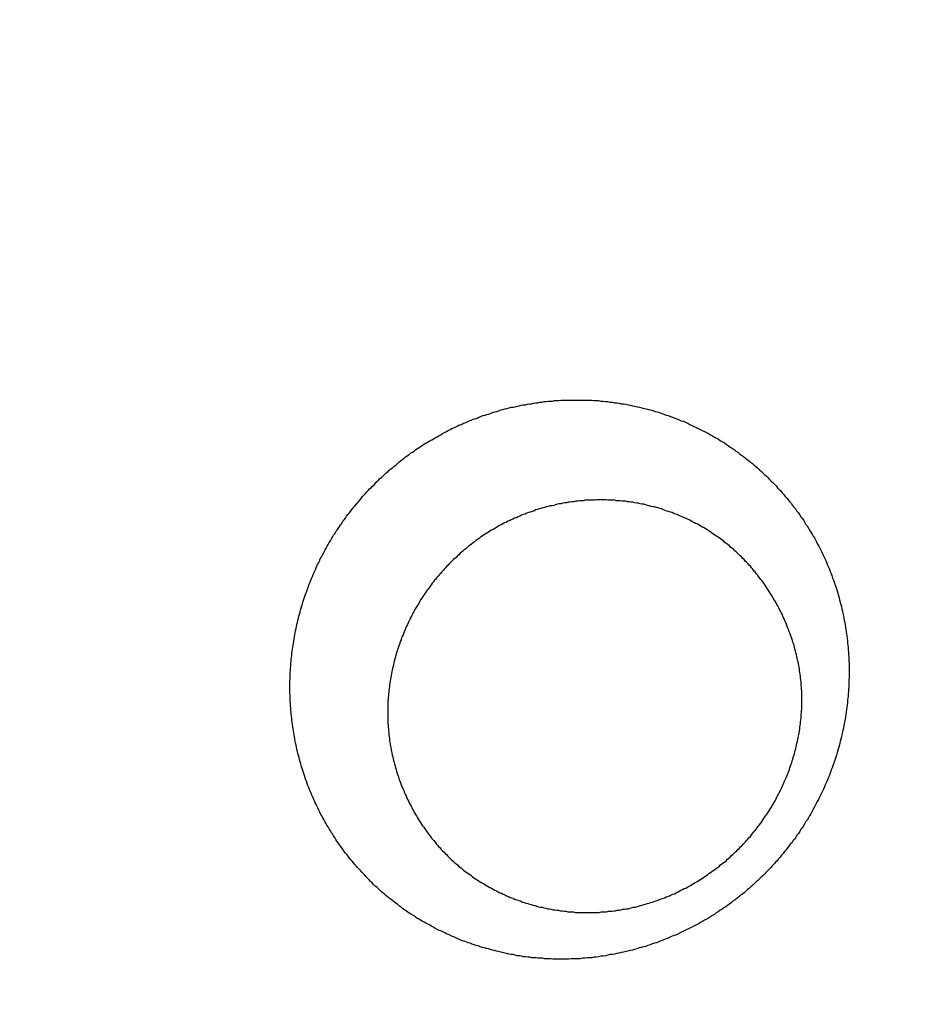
# Model space of a CAD drawing. Header units: millimetres. Extents: x 11979 to 37895, y 18730 to 47884.
# Tile 530 of 656: x 36251.34 to 36253.06, y 43864.85 to 43866.76. Entities that reach past the tile are written whole.
import ezdxf

# ---------------------------------------------------------------- set-up
doc = ezdxf.new("R2010")
doc.units = ezdxf.units.MM
for name, color, linetype in [('-LI-WIDOK', 2, 'Continuous'), ('-WYMIAR', 8, 'Continuous'), ('PROJEKTOWANE', 5, 'Continuous')]:
    doc.layers.add(name, color=color, linetype=linetype)
doc.styles.get("Standard").update_dxf_attribs({"font": 'arial.ttf'})
doc.dimstyles.new('CZA-KROPKA-50', dxfattribs={"dimtxt": 12, "dimasz": 1, "dimexe": 2, "dimexo": 25, "dimgap": 4, "dimtad": 1, "dimdec": 1, "dimrnd": 0.5, "dimzin": 9, "dimdsep": 46, "dimtxsty": 'Standard', "dimblk": 'CZA-KROPKA', "dimblk1": 'CZA-KROPKA', "dimblk2": 'CZA-KROPKA', "dimsah": 1, "dimcen": -20, "dimse1": 1, "dimse2": 1, "dimclrd": 8, "dimclre": 8, "dimclrt": 9, "dimadec": 0, "dimazin": 0, "dimtfac": 1, "dimtdec": 1, "dimtmove": 1, "dimatfit": 3, "dimldrblk": 'CZA-KROPKA', "dimfxl": 1, "dimtolj": 1, "dimtzin": 9, "dimarcsym": 0})

# ---------------------------------------------------------------- blocks, each defined once
blk = doc.blocks.new('CZA-KROPKA')
at = {"layer": '-WYMIAR', "linetype": 'ByBlock'}
for p, q in [((0, 10), (0, -10)), ((5, 0), (-5, 0))]:
    blk.add_line(p, q, dxfattribs=at)
at = {"layer": '-WYMIAR', "linetype": 'ByBlock', "const_width": 2.5}
blk.add_lwpolyline([(-1.25, 0, 1), (1.25, 0, 1)], format="xyb", close=True, dxfattribs=at)
blk = doc.blocks.new('*D2741')
at = {"layer": '-LI-WIDOK', "color": 8, "lineweight": -2}
blk.add_line((36466.8966, 45107.4301), (36466.8966, 43687.4301), dxfattribs=at)
at = {"layer": 'Defpoints', "color": 0}
for p in [(35203.3994, 45108.4301), (36312.9262, 43686.4301), (36466.8966, 43686.4301)]:
    blk.add_point(p, dxfattribs=at)
at = {"layer": '-LI-WIDOK', "color": 8, "lineweight": -2}
for p, rotation in [((36466.8966, 45108.4301), 90), ((36466.8966, 43686.4301), 270)]:
    blk.add_blockref('CZA-KROPKA', p, dxfattribs=dict(at, rotation=rotation))
at = {"layer": '-LI-WIDOK', "color": 9, "insert": (36456.872, 44397.4301), "char_height": 12, "attachment_point": 5, "rotation": 90}
blk.add_mtext('\\A1;1422', dxfattribs=at)
blk = doc.blocks.new('*D2762')
at = {"layer": '-LI-WIDOK', "color": 8, "lineweight": -2}
blk.add_line((34613.9262, 43532.4629), (36311.9262, 43532.4629), dxfattribs=at)
at = {"layer": 'Defpoints', "color": 0}
for p in [(34612.9262, 43960.4735), (36312.9262, 43636.4735), (36312.9262, 43532.4629)]:
    blk.add_point(p, dxfattribs=at)
at = {"layer": '-LI-WIDOK', "color": 8, "lineweight": -2, "rotation": 180}
blk.add_blockref('CZA-KROPKA', (34612.9262, 43532.4629), dxfattribs=at)
at = {"layer": '-LI-WIDOK', "color": 8, "lineweight": -2}
blk.add_blockref('CZA-KROPKA', (36312.9262, 43532.4629), dxfattribs=at)
at = {"layer": '-LI-WIDOK', "color": 9, "insert": (35462.9262, 43542.5898), "char_height": 12, "attachment_point": 5}
blk.add_mtext('\\A1;1700', dxfattribs=at)
blk = doc.blocks.new('*D2763')
at = {"layer": '-LI-WIDOK', "color": 8, "lineweight": -2}
blk.add_line((34132.9262, 43502.2041), (36311.9262, 43502.2041), dxfattribs=at)
at = {"layer": 'Defpoints', "color": 0}
for p in [(34131.9262, 43960.4735), (36312.9262, 43636.4735), (36312.9262, 43502.2041)]:
    blk.add_point(p, dxfattribs=at)
at = {"layer": '-LI-WIDOK', "color": 8, "lineweight": -2, "rotation": 180}
blk.add_blockref('CZA-KROPKA', (34131.9262, 43502.2041), dxfattribs=at)
at = {"layer": '-LI-WIDOK', "color": 8, "lineweight": -2}
blk.add_blockref('CZA-KROPKA', (36312.9262, 43502.2041), dxfattribs=at)
at = {"layer": '-LI-WIDOK', "color": 9, "insert": (35222.4262, 43512.331), "char_height": 12, "attachment_point": 5}
blk.add_mtext('\\A1;2181', dxfattribs=at)
blk = doc.blocks.new('Pisuar NOVA PRO ze zintegrowanym ceramicznym sitkiem')
for points in [[(-0.034067, -0.225103, 0), (-0.034067, -0.225058, 0), (-0.034067, -0.225013, 0), (-0.034067, -0.224969, 0), (-0.034067, -0.224924, 0), (-0.034067, -0.224879, 0), (-0.034067, -0.224835, 0), (-0.034067, -0.22479, 0), (-0.034077, -0.224746, 0), (-0.034077, -0.224701, 0), (-0.034077, -0.224656, 0), (-0.034087, -0.224612, 0), (-0.034087, -0.224567, 0), (-0.034097, -0.224523, 0), (-0.034097, -0.224478, 0), (-0.034107, -0.224434, 0), (-0.034107, -0.22439, 0), (-0.034117, -0.224345, 0), (-0.034117, -0.224301, 0), (-0.034127, -0.224257, 0), (-0.034137, -0.224213, 0), (-0.034137, -0.224169, 0), (-0.034147, -0.224124, 0), (-0.034157, -0.22408, 0), (-0.034167, -0.224036, 0), (-0.034177, -0.223993, 0), (-0.034187, -0.223949, 0), (-0.034197, -0.223905, 0), (-0.034207, -0.223861, 0), (-0.034217, -0.223818, 0), (-0.034227, -0.223774, 0), (-0.034237, -0.223731, 0), (-0.034247, -0.223688, 0), (-0.034257, -0.223644, 0), (-0.034267, -0.223601, 0), (-0.034287, -0.223558, 0), (-0.034297, -0.223515, 0), (-0.034307, -0.223473, 0), (-0.034327, -0.22343, 0), (-0.034337, -0.223387, 0), (-0.034357, -0.223345, 0), (-0.034367, -0.223303, 0), (-0.034387, -0.22326, 0), (-0.034397, -0.223218, 0), (-0.034417, -0.223176, 0), (-0.034427, -0.223134, 0), (-0.034447, -0.223093, 0), (-0.034467, -0.223051, 0), (-0.034477, -0.22301, 0), (-0.034497, -0.222969, 0), (-0.034517, -0.222927, 0), (-0.034537, -0.222886, 0), (-0.034557, -0.222846, 0), (-0.034577, -0.222805, 0), (-0.034597, -0.222765, 0), (-0.034617, -0.222724, 0), (-0.034637, -0.222684, 0), (-0.034657, -0.222644, 0), (-0.034677, -0.222604, 0), (-0.034697, -0.222565, 0), (-0.034717, -0.222525, 0), (-0.034737, -0.222486, 0), (-0.034757, -0.222447, 0), (-0.034787, -0.222408, 0), (-0.034807, -0.222369, 0), (-0.034827, -0.22233, 0), (-0.034857, -0.222292, 0), (-0.034877, -0.222254, 0), (-0.034897, -0.222216, 0), (-0.034927, -0.222178, 0), (-0.034947, -0.222141, 0), (-0.034977, -0.222103, 0), (-0.034997, -0.222066, 0), (-0.035027, -0.222029, 0), (-0.035057, -0.221993, 0), (-0.035077, -0.221956, 0), (-0.035107, -0.22192, 0), (-0.035137, -0.221884, 0), (-0.035157, -0.221848, 0), (-0.035187, -0.221812, 0), (-0.035217, -0.221777, 0), (-0.035247, -0.221742, 0), (-0.035267, -0.221707, 0), (-0.035297, -0.221672, 0), (-0.035327, -0.221638, 0), (-0.035357, -0.221604, 0), (-0.035387, -0.22157, 0), (-0.035417, -0.221536, 0), (-0.035447, -0.221503, 0), (-0.035477, -0.22147, 0), (-0.035507, -0.221437, 0), (-0.035537, -0.221404, 0), (-0.035567, -0.221372, 0), (-0.035607, -0.22134, 0), (-0.035637, -0.221308, 0), (-0.035667, -0.221277, 0), (-0.035697, -0.221246, 0), (-0.035727, -0.221215, 0), (-0.035767, -0.221184, 0), (-0.035797, -0.221154, 0), (-0.035827, -0.221124, 0), (-0.035867, -0.221094, 0), (-0.035897, -0.221064, 0), (-0.035937, -0.221035, 0), (-0.035967, -0.221006, 0), (-0.035997, -0.220978, 0), (-0.036037, -0.22095, 0), (-0.036067, -0.220922, 0), (-0.036107, -0.220894, 0), (-0.036147, -0.220867, 0), (-0.036177, -0.22084, 0), (-0.036217, -0.220813, 0), (-0.036247, -0.220787, 0), (-0.036287, -0.220761, 0), (-0.036327, -0.220735, 0), (-0.036357, -0.220709, 0), (-0.036397, -0.220684, 0), (-0.036437, -0.22066, 0), (-0.036477, -0.220635, 0), (-0.036507, -0.220611, 0), (-0.036547, -0.220587, 0), (-0.036587, -0.220564, 0), (-0.036627, -0.220541, 0), (-0.036667, -0.220518, 0), (-0.036707, -0.220495, 0), (-0.036737, -0.220473, 0), (-0.036777, -0.220451, 0), (-0.036817, -0.22043, 0), (-0.036857, -0.220409, 0), (-0.036897, -0.220388, 0), (-0.036937, -0.220368, 0), (-0.036977, -0.220348, 0), (-0.037017, -0.220328, 0), (-0.037057, -0.220308, 0), (-0.037097, -0.220289, 0), (-0.037137, -0.220271, 0), (-0.037177, -0.220252, 0), (-0.037227, -0.220234, 0), (-0.037267, -0.220217, 0), (-0.037307, -0.220199, 0), (-0.037347, -0.220182, 0), (-0.037387, -0.220166, 0), (-0.037427, -0.220149, 0), (-0.037467, -0.220134, 0), (-0.037517, -0.220118, 0), (-0.037557, -0.220103, 0), (-0.037597, -0.220088, 0), (-0.037637, -0.220074, 0), (-0.037687, -0.220059, 0), (-0.037727, -0.220046, 0), (-0.037767, -0.220032, 0), (-0.037807, -0.220019, 0), (-0.037857, -0.220007, 0), (-0.037897, -0.219995, 0), (-0.037937, -0.219983, 0), (-0.037987, -0.219971, 0), (-0.038027, -0.21996, 0), (-0.038067, -0.219949, 0), (-0.038117, -0.219939, 0), (-0.038157, -0.219929, 0), (-0.038197, -0.219919, 0), (-0.038247, -0.21991, 0), (-0.038287, -0.219901, 0), (-0.038337, -0.219893, 0), (-0.038377, -0.219885, 0), (-0.038417, -0.219877, 0), (-0.038467, -0.219869, 0), (-0.038507, -0.219862, 0), (-0.038557, -0.219856, 0), (-0.038597, -0.219849, 0), (-0.038637, -0.219843, 0), (-0.038687, -0.219838, 0), (-0.038727, -0.219833, 0), (-0.038777, -0.219828, 0), (-0.038817, -0.219824, 0), (-0.038867, -0.219819, 0), (-0.038907, -0.219816, 0), (-0.038957, -0.219812, 0), (-0.038997, -0.21981, 0), (-0.039047, -0.219807, 0), (-0.039087, -0.219805, 0), (-0.039137, -0.219803, 0), (-0.039177, -0.219801, 0), (-0.039217, -0.2198, 0), (-0.039267, -0.2198, 0), (-0.039307, -0.219799, 0), (-0.039357, -0.219799, 0), (-0.039397, -0.2198, 0), (-0.039447, -0.2198, 0), (-0.039487, -0.219802, 0), (-0.039537, -0.219803, 0), (-0.039577, -0.219805, 0), (-0.039627, -0.219807, 0), (-0.039667, -0.21981, 0), (-0.039717, -0.219813, 0), (-0.039757, -0.219816, 0), (-0.039807, -0.21982, 0), (-0.039847, -0.219824, 0), (-0.039887, -0.219828, 0), (-0.039937, -0.219833, 0), (-0.039977, -0.219838, 0), (-0.040027, -0.219844, 0), (-0.040067, -0.21985, 0), (-0.040117, -0.219856, 0), (-0.040157, -0.219863, 0), (-0.040207, -0.21987, 0), (-0.040247, -0.219877, 0), (-0.040287, -0.219885, 0), (-0.040337, -0.219893, 0), (-0.040377, -0.219901, 0), (-0.040427, -0.21991, 0), (-0.040467, -0.219919, 0), (-0.040507, -0.219929, 0), (-0.040557, -0.219939, 0), (-0.040597, -0.219949, 0), (-0.040637, -0.21996, 0), (-0.040687, -0.219971, 0), (-0.040727, -0.219982, 0), (-0.040767, -0.219993, 0), (-0.040817, -0.220005, 0), (-0.040857, -0.220018, 0), (-0.040897, -0.22003, 0), (-0.040947, -0.220043, 0), (-0.040987, -0.220057, 0), (-0.041027, -0.220071, 0), (-0.041067, -0.220085, 0), (-0.041117, -0.220099, 0), (-0.041157, -0.220114, 0), (-0.041197, -0.220129, 0), (-0.041237, -0.220144, 0), (-0.041277, -0.22016, 0), (-0.041317, -0.220176, 0), (-0.041367, -0.220192, 0), (-0.041407, -0.220209, 0), (-0.041447, -0.220226, 0), (-0.041487, -0.220244, 0), (-0.041527, -0.220261, 0), (-0.041567, -0.220279, 0), (-0.041607, -0.220298, 0), (-0.041647, -0.220316, 0), (-0.041687, -0.220336, 0), (-0.041727, -0.220355, 0), (-0.041767, -0.220375, 0), (-0.041807, -0.220395, 0), (-0.041847, -0.220415, 0), (-0.041887, -0.220435, 0), (-0.041927, -0.220456, 0), (-0.041967, -0.220478, 0), (-0.042007, -0.220499, 0), (-0.042047, -0.220521, 0), (-0.042087, -0.220543, 0), (-0.042127, -0.220566, 0), (-0.042167, -0.220589, 0), (-0.042207, -0.220612, 0), (-0.042237, -0.220635, 0), (-0.042277, -0.220659, 0), (-0.042317, -0.220683, 0), (-0.042357, -0.220707, 0), (-0.042387, -0.220732, 0), (-0.042427, -0.220757, 0), (-0.042467, -0.220782, 0), (-0.042497, -0.220808, 0), (-0.042537, -0.220833, 0), (-0.042577, -0.22086, 0), (-0.042607, -0.220886, 0), (-0.042647, -0.220912, 0), (-0.042677, -0.220939, 0), (-0.042717, -0.220967, 0), (-0.042747, -0.220994, 0), (-0.042787, -0.221022, 0), (-0.042817, -0.22105, 0), (-0.042857, -0.221078, 0), (-0.042887, -0.221107, 0), (-0.042927, -0.221136, 0), (-0.042957, -0.221165, 0), (-0.042997, -0.221194, 0), (-0.043027, -0.221224, 0), (-0.043057, -0.221253, 0), (-0.043087, -0.221284, 0), (-0.043127, -0.221314, 0), (-0.043157, -0.221345, 0), (-0.043187, -0.221375, 0), (-0.043217, -0.221407, 0), (-0.043257, -0.221438, 0), (-0.043287, -0.22147, 0), (-0.043317, -0.221502, 0), (-0.043347, -0.221534, 0), (-0.043377, -0.221566, 0), (-0.043407, -0.221599, 0), (-0.043437, -0.221631, 0), (-0.043467, -0.221664, 0), (-0.043497, -0.221698, 0), (-0.043527, -0.221731, 0), (-0.043557, -0.221765, 0), (-0.043587, -0.221799, 0), (-0.043617, -0.221833, 0), (-0.043647, -0.221868, 0), (-0.043667, -0.221902, 0), (-0.043697, -0.221937, 0), (-0.043727, -0.221972, 0), (-0.043757, -0.222008, 0), (-0.043777, -0.222043, 0), (-0.043807, -0.222079, 0), (-0.043837, -0.222115, 0), (-0.043857, -0.222151, 0), (-0.043887, -0.222187, 0), (-0.043907, -0.222224, 0), (-0.043937, -0.222261, 0), (-0.043957, -0.222297, 0), (-0.043987, -0.222335, 0), (-0.044007, -0.222372, 0), (-0.044037, -0.222409, 0), (-0.044057, -0.222447, 0), (-0.044087, -0.222485, 0), (-0.044107, -0.222523, 0), (-0.044127, -0.222561, 0), (-0.044147, -0.2226, 0), (-0.044177, -0.222638, 0), (-0.044197, -0.222677, 0), (-0.044217, -0.222716, 0), (-0.044237, -0.222755, 0), (-0.044257, -0.222795, 0), (-0.044277, -0.222834, 0), (-0.044297, -0.222874, 0), (-0.044317, -0.222914, 0), (-0.044337, -0.222954, 0), (-0.044357, -0.222994, 0), (-0.044377, -0.223034, 0), (-0.044397, -0.223074, 0), (-0.044417, -0.223115, 0), (-0.044437, -0.223156, 0), (-0.044447, -0.223197, 0), (-0.044467, -0.223238, 0), (-0.044487, -0.223279, 0), (-0.044507, -0.22332, 0), (-0.044517, -0.223362, 0), (-0.044537, -0.223403, 0), (-0.044547, -0.223445, 0), (-0.044567, -0.223487, 0), (-0.044587, -0.223528, 0), (-0.044597, -0.223571, 0), (-0.044607, -0.223613, 0), (-0.044627, -0.223655, 0), (-0.044637, -0.223697, 0), (-0.044657, -0.22374, 0), (-0.044667, -0.223783, 0), (-0.044677, -0.223825, 0), (-0.044687, -0.223868, 0), (-0.044707, -0.223911, 0), (-0.044717, -0.223954, 0), (-0.044727, -0.223997, 0), (-0.044737, -0.22404, 0), (-0.044747, -0.224084, 0), (-0.044757, -0.224127, 0), (-0.044767, -0.22417, 0), (-0.044777, -0.224214, 0), (-0.044787, -0.224258, 0), (-0.044797, -0.224301, 0), (-0.044807, -0.224345, 0), (-0.044817, -0.224389, 0), (-0.044817, -0.224433, 0), (-0.044827, -0.224477, 0), (-0.044837, -0.224521, 0), (-0.044847, -0.224565, 0), (-0.044847, -0.224609, 0), (-0.044857, -0.224653, 0), (-0.044867, -0.224698, 0), (-0.044867, -0.224742, 0), (-0.044877, -0.224786, 0), (-0.044877, -0.224831, 0), (-0.044877, -0.224875, 0), (-0.044887, -0.22492, 0), (-0.044887, -0.224964, 0), (-0.044897, -0.225009, 0), (-0.044897, -0.225053, 0), (-0.044897, -0.225098, 0), (-0.044897, -0.225143, 0), (-0.044897, -0.225187, 0), (-0.044907, -0.225232, 0), (-0.044907, -0.225277, 0), (-0.044907, -0.225321, 0), (-0.044907, -0.225366, 0), (-0.044907, -0.225411, 0), (-0.044907, -0.225456, 0)], [(-0.043997, -0.224709, 0), (-0.043997, -0.224674, 0), (-0.043997, -0.224639, 0), (-0.043987, -0.224604, 0), (-0.043987, -0.224569, 0), (-0.043987, -0.224534, 0), (-0.043987, -0.224499, 0), (-0.043977, -0.224464, 0), (-0.043977, -0.224429, 0), (-0.043977, -0.224395, 0), (-0.043967, -0.22436, 0), (-0.043967, -0.224325, 0), (-0.043957, -0.22429, 0), (-0.043957, -0.224256, 0), (-0.043947, -0.224221, 0), (-0.043937, -0.224186, 0), (-0.043937, -0.224152, 0), (-0.043927, -0.224117, 0), (-0.043927, -0.224083, 0), (-0.043917, -0.224049, 0), (-0.043907, -0.224014, 0), (-0.043897, -0.22398, 0), (-0.043897, -0.223946, 0), (-0.043887, -0.223912, 0), (-0.043877, -0.223878, 0), (-0.043867, -0.223844, 0), (-0.043857, -0.22381, 0), (-0.043847, -0.223776, 0), (-0.043837, -0.223743, 0), (-0.043827, -0.223709, 0), (-0.043817, -0.223675, 0), (-0.043807, -0.223642, 0), (-0.043797, -0.223609, 0), (-0.043787, -0.223575, 0), (-0.043777, -0.223542, 0), (-0.043767, -0.223509, 0), (-0.043747, -0.223476, 0), (-0.043737, -0.223443, 0), (-0.043727, -0.22341, 0), (-0.043717, -0.223378, 0), (-0.043697, -0.223345, 0), (-0.043687, -0.223313, 0), (-0.043677, -0.223281, 0), (-0.043657, -0.223248, 0), (-0.043647, -0.223216, 0), (-0.043637, -0.223184, 0), (-0.043617, -0.223152, 0), (-0.043607, -0.223121, 0), (-0.043587, -0.223089, 0), (-0.043567, -0.223058, 0), (-0.043557, -0.223026, 0), (-0.043537, -0.222995, 0), (-0.043527, -0.222964, 0), (-0.043507, -0.222933, 0), (-0.043487, -0.222902, 0), (-0.043477, -0.222872, 0), (-0.043457, -0.222841, 0), (-0.043437, -0.222811, 0), (-0.043417, -0.222781, 0), (-0.043407, -0.222751, 0), (-0.043387, -0.222721, 0), (-0.043367, -0.222691, 0), (-0.043347, -0.222661, 0), (-0.043327, -0.222632, 0), (-0.043307, -0.222603, 0), (-0.043287, -0.222574, 0), (-0.043267, -0.222545, 0), (-0.043247, -0.222516, 0), (-0.043227, -0.222487, 0), (-0.043207, -0.222459, 0), (-0.043187, -0.22243, 0), (-0.043167, -0.222402, 0), (-0.043147, -0.222374, 0), (-0.043127, -0.222346, 0), (-0.043107, -0.222319, 0), (-0.043077, -0.222291, 0), (-0.043057, -0.222264, 0), (-0.043037, -0.222237, 0), (-0.043017, -0.22221, 0), (-0.042997, -0.222183, 0), (-0.042967, -0.222157, 0), (-0.042947, -0.222131, 0), (-0.042927, -0.222104, 0), (-0.042897, -0.222078, 0), (-0.042877, -0.222053, 0), (-0.042847, -0.222027, 0), (-0.042827, -0.222002, 0), (-0.042807, -0.221977, 0), (-0.042777, -0.221952, 0), (-0.042757, -0.221927, 0), (-0.042727, -0.221902, 0), (-0.042707, -0.221878, 0), (-0.042677, -0.221854, 0), (-0.042657, -0.22183, 0), (-0.042627, -0.221806, 0), (-0.042597, -0.221783, 0), (-0.042577, -0.221759, 0), (-0.042547, -0.221736, 0), (-0.042527, -0.221713, 0), (-0.042497, -0.221691, 0), (-0.042467, -0.221668, 0), (-0.042437, -0.221646, 0), (-0.042417, -0.221624, 0), (-0.042387, -0.221602, 0), (-0.042357, -0.221581, 0), (-0.042327, -0.22156, 0), (-0.042307, -0.221539, 0), (-0.042277, -0.221518, 0), (-0.042247, -0.221497, 0), (-0.042217, -0.221477, 0), (-0.042187, -0.221457, 0), (-0.042157, -0.221437, 0), (-0.042127, -0.221417, 0), (-0.042107, -0.221398, 0), (-0.042077, -0.221379, 0), (-0.042047, -0.22136, 0), (-0.042017, -0.221341, 0), (-0.041987, -0.221323, 0), (-0.041957, -0.221305, 0), (-0.041927, -0.221287, 0), (-0.041897, -0.221269, 0), (-0.041867, -0.221252, 0), (-0.041837, -0.221234, 0), (-0.041807, -0.221217, 0), (-0.041767, -0.221201, 0), (-0.041737, -0.221184, 0), (-0.041707, -0.221168, 0), (-0.041677, -0.221152, 0), (-0.041647, -0.221137, 0), (-0.041617, -0.221121, 0), (-0.041587, -0.221106, 0), (-0.041547, -0.221091, 0), (-0.041517, -0.221077, 0), (-0.041487, -0.221062, 0), (-0.041457, -0.221048, 0), (-0.041427, -0.221035, 0), (-0.041387, -0.221021, 0), (-0.041357, -0.221008, 0), (-0.041327, -0.220995, 0), (-0.041297, -0.220982, 0), (-0.041257, -0.22097, 0), (-0.041227, -0.220957, 0), (-0.041197, -0.220945, 0), (-0.041157, -0.220934, 0), (-0.041127, -0.220922, 0), (-0.041097, -0.220911, 0), (-0.041057, -0.220901, 0), (-0.041027, -0.22089, 0), (-0.040997, -0.22088, 0), (-0.040957, -0.22087, 0), (-0.040927, -0.22086, 0), (-0.040887, -0.220851, 0), (-0.040857, -0.220842, 0), (-0.040827, -0.220833, 0), (-0.040787, -0.220825, 0), (-0.040757, -0.220817, 0), (-0.040717, -0.220809, 0), (-0.040687, -0.220801, 0), (-0.040647, -0.220794, 0), (-0.040617, -0.220787, 0), (-0.040577, -0.22078, 0), (-0.040547, -0.220774, 0), (-0.040517, -0.220768, 0), (-0.040477, -0.220762, 0), (-0.040447, -0.220757, 0), (-0.040407, -0.220752, 0), (-0.040377, -0.220747, 0), (-0.040337, -0.220743, 0), (-0.040307, -0.220738, 0), (-0.040267, -0.220735, 0), (-0.040237, -0.220731, 0), (-0.040197, -0.220728, 0), (-0.040157, -0.220725, 0), (-0.040127, -0.220723, 0), (-0.040087, -0.22072, 0), (-0.040057, -0.220718, 0), (-0.040017, -0.220717, 0), (-0.039987, -0.220716, 0), (-0.039947, -0.220715, 0), (-0.039917, -0.220714, 0), (-0.039877, -0.220714, 0), (-0.039847, -0.220714, 0), (-0.039807, -0.220715, 0), (-0.039777, -0.220716, 0), (-0.039737, -0.220717, 0), (-0.039707, -0.220718, 0), (-0.039667, -0.22072, 0), (-0.039627, -0.220722, 0), (-0.039597, -0.220725, 0), (-0.039557, -0.220728, 0), (-0.039527, -0.220731, 0), (-0.039487, -0.220735, 0), (-0.039457, -0.220738, 0), (-0.039417, -0.220743, 0), (-0.039387, -0.220747, 0), (-0.039347, -0.220752, 0), (-0.039317, -0.220758, 0), (-0.039277, -0.220763, 0), (-0.039247, -0.220769, 0), (-0.039207, -0.220776, 0), (-0.039177, -0.220782, 0), (-0.039137, -0.220789, 0), (-0.039107, -0.220797, 0), (-0.039067, -0.220804, 0), (-0.039037, -0.220812, 0), (-0.038997, -0.220821, 0), (-0.038967, -0.220829, 0), (-0.038927, -0.220838, 0), (-0.038897, -0.220848, 0), (-0.038857, -0.220857, 0), (-0.038827, -0.220867, 0), (-0.038787, -0.220878, 0), (-0.038757, -0.220888, 0), (-0.038727, -0.220899, 0), (-0.038687, -0.22091, 0), (-0.038657, -0.220922, 0), (-0.038617, -0.220934, 0), (-0.038587, -0.220946, 0), (-0.038557, -0.220958, 0), (-0.038517, -0.220971, 0), (-0.038487, -0.220984, 0), (-0.038457, -0.220997, 0), (-0.038417, -0.221011, 0), (-0.038387, -0.221025, 0), (-0.038357, -0.221039, 0), (-0.038317, -0.221054, 0), (-0.038287, -0.221069, 0), (-0.038257, -0.221084, 0), (-0.038217, -0.221099, 0), (-0.038187, -0.221115, 0), (-0.038157, -0.221131, 0), (-0.038127, -0.221147, 0), (-0.038097, -0.221164, 0), (-0.038057, -0.221181, 0), (-0.038027, -0.221198, 0), (-0.037997, -0.221215, 0), (-0.037967, -0.221233, 0), (-0.037937, -0.221251, 0), (-0.037907, -0.221269, 0), (-0.037867, -0.221288, 0), (-0.037837, -0.221307, 0), (-0.037807, -0.221326, 0), (-0.037777, -0.221345, 0), (-0.037747, -0.221365, 0), (-0.037717, -0.221384, 0), (-0.037687, -0.221405, 0), (-0.037657, -0.221425, 0), (-0.037627, -0.221446, 0), (-0.037597, -0.221466, 0), (-0.037567, -0.221488, 0), (-0.037547, -0.221509, 0), (-0.037517, -0.221531, 0), (-0.037487, -0.221553, 0), (-0.037457, -0.221575, 0), (-0.037427, -0.221597, 0), (-0.037397, -0.22162, 0), (-0.037377, -0.221643, 0), (-0.037347, -0.221666, 0), (-0.037317, -0.22169, 0), (-0.037287, -0.221713, 0), (-0.037267, -0.221737, 0), (-0.037237, -0.221761, 0), (-0.037207, -0.221786, 0), (-0.037187, -0.22181, 0), (-0.037157, -0.221835, 0), (-0.037137, -0.22186, 0), (-0.037107, -0.221885, 0), (-0.037087, -0.221911, 0), (-0.037057, -0.221937, 0), (-0.037037, -0.221963, 0), (-0.037007, -0.221989, 0), (-0.036987, -0.222015, 0), (-0.036957, -0.222042, 0), (-0.036937, -0.222069, 0), (-0.036917, -0.222096, 0), (-0.036887, -0.222123, 0), (-0.036867, -0.222151, 0), (-0.036847, -0.222179, 0), (-0.036827, -0.222207, 0), (-0.036797, -0.222235, 0), (-0.036777, -0.222263, 0), (-0.036757, -0.222292, 0), (-0.036737, -0.22232, 0), (-0.036717, -0.222349, 0), (-0.036697, -0.222379, 0), (-0.036677, -0.222408, 0), (-0.036657, -0.222437, 0), (-0.036637, -0.222467, 0), (-0.036617, -0.222497, 0), (-0.036597, -0.222527, 0), (-0.036577, -0.222557, 0), (-0.036557, -0.222588, 0), (-0.036537, -0.222619, 0), (-0.036527, -0.222649, 0), (-0.036507, -0.22268, 0), (-0.036487, -0.222711, 0), (-0.036467, -0.222743, 0), (-0.036457, -0.222774, 0), (-0.036437, -0.222806, 0), (-0.036427, -0.222837, 0), (-0.036407, -0.222869, 0), (-0.036387, -0.222901, 0), (-0.036377, -0.222933, 0), (-0.036357, -0.222966, 0), (-0.036347, -0.222998, 0), (-0.036327, -0.223031, 0), (-0.036317, -0.223063, 0), (-0.036307, -0.223096, 0), (-0.036287, -0.223129, 0), (-0.036277, -0.223162, 0), (-0.036267, -0.223196, 0), (-0.036247, -0.223229, 0), (-0.036237, -0.223262, 0), (-0.036227, -0.223296, 0), (-0.036217, -0.223329, 0), (-0.036207, -0.223363, 0), (-0.036197, -0.223397, 0), (-0.036177, -0.223431, 0), (-0.036167, -0.223465, 0), (-0.036157, -0.223499, 0), (-0.036147, -0.223533, 0), (-0.036137, -0.223568, 0), (-0.036137, -0.223602, 0), (-0.036127, -0.223636, 0), (-0.036117, -0.223671, 0), (-0.036107, -0.223706, 0), (-0.036097, -0.22374, 0), (-0.036087, -0.223775, 0), (-0.036087, -0.22381, 0), (-0.036077, -0.223845, 0), (-0.036067, -0.22388, 0), (-0.036067, -0.223915, 0), (-0.036057, -0.22395, 0), (-0.036047, -0.223985, 0), (-0.036047, -0.22402, 0), (-0.036037, -0.224055, 0), (-0.036037, -0.22409, 0), (-0.036027, -0.224126, 0), (-0.036027, -0.224161, 0), (-0.036027, -0.224196, 0), (-0.036017, -0.224232, 0), (-0.036017, -0.224267, 0), (-0.036017, -0.224303, 0), (-0.036007, -0.224338, 0), (-0.036007, -0.224373, 0), (-0.036007, -0.224409, 0), (-0.036007, -0.224444, 0), (-0.036007, -0.22448, 0), (-0.035997, -0.224515, 0), (-0.035997, -0.224551, 0), (-0.035997, -0.224586, 0), (-0.035997, -0.224622, 0)], [(-0.035997, -0.224622, 0), (-0.035997, -0.224658, 0), (-0.035997, -0.224695, 0), (-0.036007, -0.224731, 0), (-0.036007, -0.224767, 0), (-0.036007, -0.224804, 0), (-0.036007, -0.22484, 0), (-0.036007, -0.224876, 0), (-0.036007, -0.224913, 0), (-0.036017, -0.224949, 0), (-0.036017, -0.224985, 0), (-0.036017, -0.225021, 0), (-0.036027, -0.225058, 0), (-0.036027, -0.225094, 0), (-0.036037, -0.22513, 0), (-0.036037, -0.225166, 0), (-0.036047, -0.225202, 0), (-0.036047, -0.225238, 0), (-0.036057, -0.225274, 0), (-0.036057, -0.225309, 0), (-0.036067, -0.225345, 0), (-0.036077, -0.225381, 0), (-0.036077, -0.225417, 0), (-0.036087, -0.225452, 0), (-0.036097, -0.225488, 0), (-0.036107, -0.225523, 0), (-0.036117, -0.225558, 0), (-0.036117, -0.225594, 0), (-0.036127, -0.225629, 0), (-0.036137, -0.225664, 0), (-0.036147, -0.225699, 0), (-0.036157, -0.225734, 0), (-0.036167, -0.225769, 0), (-0.036177, -0.225804, 0), (-0.036187, -0.225838, 0), (-0.036197, -0.225873, 0), (-0.036217, -0.225907, 0), (-0.036227, -0.225942, 0), (-0.036237, -0.225976, 0), (-0.036247, -0.22601, 0), (-0.036257, -0.226044, 0), (-0.036277, -0.226078, 0), (-0.036287, -0.226112, 0), (-0.036297, -0.226145, 0), (-0.036317, -0.226179, 0), (-0.036327, -0.226212, 0), (-0.036347, -0.226246, 0), (-0.036357, -0.226279, 0), (-0.036377, -0.226312, 0), (-0.036387, -0.226345, 0), (-0.036407, -0.226377, 0), (-0.036417, -0.22641, 0), (-0.036437, -0.226443, 0), (-0.036447, -0.226475, 0), (-0.036467, -0.226507, 0), (-0.036487, -0.226539, 0), (-0.036497, -0.226571, 0), (-0.036517, -0.226602, 0), (-0.036537, -0.226634, 0), (-0.036557, -0.226665, 0), (-0.036577, -0.226696, 0), (-0.036587, -0.226727, 0), (-0.036607, -0.226758, 0), (-0.036627, -0.226789, 0), (-0.036647, -0.226819, 0), (-0.036667, -0.22685, 0), (-0.036687, -0.22688, 0), (-0.036707, -0.22691, 0), (-0.036727, -0.226939, 0), (-0.036747, -0.226969, 0), (-0.036767, -0.226998, 0), (-0.036787, -0.227028, 0), (-0.036817, -0.227057, 0), (-0.036837, -0.227085, 0), (-0.036857, -0.227114, 0), (-0.036877, -0.227142, 0), (-0.036897, -0.227171, 0), (-0.036927, -0.227199, 0), (-0.036947, -0.227226, 0), (-0.036967, -0.227254, 0), (-0.036997, -0.227281, 0), (-0.037017, -0.227309, 0), (-0.037037, -0.227336, 0), (-0.037067, -0.227362, 0), (-0.037087, -0.227389, 0), (-0.037117, -0.227415, 0), (-0.037137, -0.227441, 0), (-0.037157, -0.227467, 0), (-0.037187, -0.227493, 0), (-0.037217, -0.227519, 0), (-0.037237, -0.227544, 0), (-0.037267, -0.227569, 0), (-0.037287, -0.227594, 0), (-0.037317, -0.227618, 0), (-0.037347, -0.227643, 0), (-0.037367, -0.227667, 0), (-0.037397, -0.227691, 0), (-0.037427, -0.227715, 0), (-0.037447, -0.227738, 0), (-0.037477, -0.227761, 0), (-0.037507, -0.227784, 0), (-0.037537, -0.227807, 0), (-0.037557, -0.227829, 0), (-0.037587, -0.227852, 0), (-0.037617, -0.227874, 0), (-0.037647, -0.227896, 0), (-0.037677, -0.227917, 0), (-0.037707, -0.227938, 0), (-0.037737, -0.227959, 0), (-0.037757, -0.22798, 0), (-0.037787, -0.228001, 0), (-0.037817, -0.228021, 0), (-0.037847, -0.228041, 0), (-0.037877, -0.228061, 0), (-0.037907, -0.22808, 0), (-0.037937, -0.2281, 0), (-0.037967, -0.228119, 0), (-0.038007, -0.228138, 0), (-0.038037, -0.228156, 0), (-0.038067, -0.228174, 0), (-0.038097, -0.228192, 0), (-0.038127, -0.22821, 0), (-0.038157, -0.228227, 0), (-0.038187, -0.228244, 0), (-0.038217, -0.228261, 0), (-0.038257, -0.228278, 0), (-0.038287, -0.228294, 0), (-0.038317, -0.22831, 0), (-0.038347, -0.228326, 0), (-0.038387, -0.228342, 0), (-0.038417, -0.228357, 0), (-0.038447, -0.228372, 0), (-0.038477, -0.228387, 0), (-0.038517, -0.228401, 0), (-0.038547, -0.228415, 0), (-0.038577, -0.228429, 0), (-0.038617, -0.228442, 0), (-0.038647, -0.228456, 0), (-0.038677, -0.228469, 0), (-0.038717, -0.228481, 0), (-0.038747, -0.228494, 0), (-0.038777, -0.228506, 0), (-0.038817, -0.228518, 0), (-0.038847, -0.228529, 0), (-0.038887, -0.22854, 0), (-0.038917, -0.228551, 0), (-0.038947, -0.228562, 0), (-0.038987, -0.228572, 0), (-0.039017, -0.228582, 0), (-0.039057, -0.228592, 0), (-0.039087, -0.228601, 0), (-0.039127, -0.228611, 0), (-0.039157, -0.228619, 0), (-0.039197, -0.228628, 0), (-0.039227, -0.228636, 0), (-0.039267, -0.228644, 0), (-0.039297, -0.228652, 0), (-0.039337, -0.228659, 0), (-0.039367, -0.228666, 0), (-0.039407, -0.228673, 0), (-0.039437, -0.228679, 0), (-0.039477, -0.228685, 0), (-0.039517, -0.228691, 0), (-0.039547, -0.228696, 0), (-0.039587, -0.228701, 0), (-0.039617, -0.228706, 0), (-0.039657, -0.22871, 0), (-0.039687, -0.228715, 0), (-0.039727, -0.228718, 0), (-0.039757, -0.228722, 0), (-0.039797, -0.228725, 0), (-0.039837, -0.228728, 0), (-0.039867, -0.22873, 0), (-0.039907, -0.228733, 0), (-0.039937, -0.228734, 0), (-0.039977, -0.228736, 0), (-0.040017, -0.228737, 0), (-0.040047, -0.228738, 0), (-0.040087, -0.228739, 0), (-0.040117, -0.228739, 0), (-0.040157, -0.228739, 0), (-0.040197, -0.228738, 0), (-0.040227, -0.228737, 0), (-0.040267, -0.228736, 0), (-0.040297, -0.228735, 0), (-0.040337, -0.228733, 0), (-0.040377, -0.228731, 0), (-0.040407, -0.228728, 0), (-0.040447, -0.228726, 0), (-0.040477, -0.228722, 0), (-0.040517, -0.228719, 0), (-0.040557, -0.228715, 0), (-0.040587, -0.228711, 0), (-0.040627, -0.228706, 0), (-0.040657, -0.228702, 0), (-0.040697, -0.228696, 0), (-0.040737, -0.228691, 0), (-0.040767, -0.228685, 0), (-0.040807, -0.228678, 0), (-0.040837, -0.228672, 0), (-0.040877, -0.228665, 0), (-0.040907, -0.228658, 0), (-0.040947, -0.22865, 0), (-0.040987, -0.228642, 0), (-0.041017, -0.228634, 0), (-0.041057, -0.228625, 0), (-0.041087, -0.228616, 0), (-0.041127, -0.228607, 0), (-0.041157, -0.228597, 0), (-0.041197, -0.228587, 0), (-0.041227, -0.228577, 0), (-0.041267, -0.228566, 0), (-0.041297, -0.228555, 0), (-0.041337, -0.228544, 0), (-0.041367, -0.228532, 0), (-0.041407, -0.22852, 0), (-0.041437, -0.228508, 0), (-0.041467, -0.228495, 0), (-0.041507, -0.228483, 0), (-0.041537, -0.228469, 0), (-0.041577, -0.228456, 0), (-0.041607, -0.228442, 0), (-0.041637, -0.228428, 0), (-0.041677, -0.228413, 0), (-0.041707, -0.228399, 0), (-0.041737, -0.228384, 0), (-0.041777, -0.228368, 0), (-0.041807, -0.228353, 0), (-0.041837, -0.228337, 0), (-0.041877, -0.22832, 0), (-0.041907, -0.228304, 0), (-0.041937, -0.228287, 0), (-0.041967, -0.22827, 0), (-0.042007, -0.228252, 0), (-0.042037, -0.228235, 0), (-0.042067, -0.228217, 0), (-0.042097, -0.228198, 0), (-0.042127, -0.22818, 0), (-0.042167, -0.228161, 0), (-0.042197, -0.228142, 0), (-0.042227, -0.228122, 0), (-0.042257, -0.228102, 0), (-0.042287, -0.228082, 0), (-0.042317, -0.228062, 0), (-0.042347, -0.228041, 0), (-0.042377, -0.228021, 0), (-0.042407, -0.227999, 0), (-0.042437, -0.227978, 0), (-0.042467, -0.227956, 0), (-0.042497, -0.227934, 0), (-0.042527, -0.227912, 0), (-0.042557, -0.22789, 0), (-0.042587, -0.227867, 0), (-0.042607, -0.227844, 0), (-0.042637, -0.227821, 0), (-0.042667, -0.227797, 0), (-0.042697, -0.227773, 0), (-0.042727, -0.227749, 0), (-0.042747, -0.227725, 0), (-0.042777, -0.2277, 0), (-0.042807, -0.227675, 0), (-0.042827, -0.22765, 0), (-0.042857, -0.227625, 0), (-0.042877, -0.227599, 0), (-0.042907, -0.227574, 0), (-0.042937, -0.227547, 0), (-0.042957, -0.227521, 0), (-0.042987, -0.227494, 0), (-0.043007, -0.227468, 0), (-0.043037, -0.227441, 0), (-0.043057, -0.227413, 0), (-0.043077, -0.227386, 0), (-0.043107, -0.227358, 0), (-0.043127, -0.22733, 0), (-0.043147, -0.227302, 0), (-0.043177, -0.227273, 0), (-0.043197, -0.227245, 0), (-0.043217, -0.227216, 0), (-0.043237, -0.227187, 0), (-0.043257, -0.227157, 0), (-0.043277, -0.227128, 0), (-0.043307, -0.227098, 0), (-0.043327, -0.227068, 0), (-0.043347, -0.227038, 0), (-0.043367, -0.227008, 0), (-0.043387, -0.226978, 0), (-0.043407, -0.226947, 0), (-0.043427, -0.226916, 0), (-0.043437, -0.226885, 0), (-0.043457, -0.226854, 0), (-0.043477, -0.226822, 0), (-0.043497, -0.226791, 0), (-0.043517, -0.226759, 0), (-0.043527, -0.226727, 0), (-0.043547, -0.226695, 0), (-0.043567, -0.226663, 0), (-0.043577, -0.226631, 0), (-0.043597, -0.226598, 0), (-0.043617, -0.226566, 0), (-0.043627, -0.226533, 0), (-0.043647, -0.2265, 0), (-0.043657, -0.226467, 0), (-0.043677, -0.226434, 0), (-0.043687, -0.2264, 0), (-0.043707, -0.226367, 0), (-0.043717, -0.226333, 0), (-0.043727, -0.2263, 0), (-0.043747, -0.226266, 0), (-0.043757, -0.226232, 0), (-0.043767, -0.226198, 0), (-0.043777, -0.226164, 0), (-0.043797, -0.226129, 0), (-0.043807, -0.226095, 0), (-0.043817, -0.226061, 0), (-0.043827, -0.226026, 0), (-0.043837, -0.225991, 0), (-0.043847, -0.225957, 0), (-0.043857, -0.225922, 0), (-0.043867, -0.225887, 0), (-0.043877, -0.225852, 0), (-0.043887, -0.225817, 0), (-0.043897, -0.225782, 0), (-0.043897, -0.225747, 0), (-0.043907, -0.225711, 0), (-0.043917, -0.225676, 0), (-0.043927, -0.225641, 0), (-0.043927, -0.225605, 0), (-0.043937, -0.22557, 0), (-0.043947, -0.225534, 0), (-0.043947, -0.225499, 0), (-0.043957, -0.225463, 0), (-0.043957, -0.225427, 0), (-0.043967, -0.225392, 0), (-0.043967, -0.225356, 0), (-0.043977, -0.22532, 0), (-0.043977, -0.225284, 0), (-0.043987, -0.225248, 0), (-0.043987, -0.225213, 0), (-0.043987, -0.225177, 0), (-0.043987, -0.225141, 0), (-0.043997, -0.225105, 0), (-0.043997, -0.225069, 0), (-0.043997, -0.225033, 0), (-0.043997, -0.224997, 0), (-0.043997, -0.224961, 0), (-0.043997, -0.224925, 0), (-0.043997, -0.224889, 0), (-0.043997, -0.224853, 0), (-0.043997, -0.224817, 0), (-0.043997, -0.224781, 0), (-0.043997, -0.224745, 0), (-0.043997, -0.224709, 0)], [(-0.044907, -0.225456, 0), (-0.044907, -0.225496, 0), (-0.044907, -0.225537, 0), (-0.044897, -0.225578, 0), (-0.044897, -0.225618, 0), (-0.044897, -0.225659, 0), (-0.044897, -0.2257, 0), (-0.044887, -0.225741, 0), (-0.044887, -0.225781, 0), (-0.044887, -0.225822, 0), (-0.044877, -0.225863, 0), (-0.044877, -0.225903, 0), (-0.044877, -0.225944, 0), (-0.044867, -0.225985, 0), (-0.044867, -0.226025, 0), (-0.044857, -0.226066, 0), (-0.044857, -0.226106, 0), (-0.044847, -0.226147, 0), (-0.044837, -0.226187, 0), (-0.044837, -0.226228, 0), (-0.044827, -0.226268, 0), (-0.044817, -0.226308, 0), (-0.044817, -0.226348, 0), (-0.044807, -0.226389, 0), (-0.044797, -0.226429, 0), (-0.044787, -0.226469, 0), (-0.044777, -0.226509, 0), (-0.044767, -0.226549, 0), (-0.044757, -0.226589, 0), (-0.044747, -0.226629, 0), (-0.044737, -0.226669, 0), (-0.044727, -0.226708, 0), (-0.044717, -0.226748, 0), (-0.044707, -0.226787, 0), (-0.044697, -0.226827, 0), (-0.044687, -0.226866, 0), (-0.044677, -0.226906, 0), (-0.044667, -0.226945, 0), (-0.044647, -0.226984, 0), (-0.044637, -0.227023, 0), (-0.044627, -0.227062, 0), (-0.044617, -0.227101, 0), (-0.044597, -0.22714, 0), (-0.044587, -0.227178, 0), (-0.044567, -0.227217, 0), (-0.044557, -0.227255, 0), (-0.044547, -0.227294, 0), (-0.044527, -0.227332, 0), (-0.044517, -0.22737, 0), (-0.044497, -0.227408, 0), (-0.044477, -0.227446, 0), (-0.044467, -0.227483, 0), (-0.044447, -0.227521, 0), (-0.044427, -0.227558, 0), (-0.044417, -0.227596, 0), (-0.044397, -0.227633, 0), (-0.044377, -0.22767, 0), (-0.044357, -0.227707, 0), (-0.044347, -0.227744, 0), (-0.044327, -0.22778, 0), (-0.044307, -0.227817, 0), (-0.044287, -0.227853, 0), (-0.044267, -0.227889, 0), (-0.044247, -0.227925, 0), (-0.044227, -0.227961, 0), (-0.044207, -0.227997, 0), (-0.044187, -0.228033, 0), (-0.044167, -0.228068, 0), (-0.044147, -0.228103, 0), (-0.044127, -0.228138, 0), (-0.044107, -0.228173, 0), (-0.044087, -0.228208, 0), (-0.044057, -0.228242, 0), (-0.044037, -0.228277, 0), (-0.044017, -0.228311, 0), (-0.043997, -0.228345, 0), (-0.043967, -0.228378, 0), (-0.043947, -0.228412, 0), (-0.043927, -0.228445, 0), (-0.043897, -0.228478, 0), (-0.043877, -0.228511, 0), (-0.043847, -0.228544, 0), (-0.043827, -0.228577, 0), (-0.043797, -0.228609, 0), (-0.043777, -0.228641, 0), (-0.043747, -0.228673, 0), (-0.043727, -0.228705, 0), (-0.043697, -0.228737, 0), (-0.043677, -0.228768, 0), (-0.043647, -0.228799, 0), (-0.043617, -0.22883, 0), (-0.043597, -0.228861, 0), (-0.043567, -0.228891, 0), (-0.043537, -0.228921, 0), (-0.043507, -0.228952, 0), (-0.043487, -0.228981, 0), (-0.043457, -0.229011, 0), (-0.043427, -0.22904, 0), (-0.043397, -0.22907, 0), (-0.043367, -0.229098, 0), (-0.043337, -0.229127, 0), (-0.043307, -0.229156, 0), (-0.043277, -0.229184, 0), (-0.043247, -0.229212, 0), (-0.043217, -0.22924, 0), (-0.043187, -0.229267, 0), (-0.043157, -0.229294, 0), (-0.043127, -0.229322, 0), (-0.043097, -0.229348, 0), (-0.043067, -0.229375, 0), (-0.043037, -0.229401, 0), (-0.043007, -0.229427, 0), (-0.042977, -0.229453, 0), (-0.042947, -0.229479, 0), (-0.042907, -0.229504, 0), (-0.042877, -0.229529, 0), (-0.042847, -0.229554, 0), (-0.042817, -0.229579, 0), (-0.042787, -0.229603, 0), (-0.042747, -0.229627, 0), (-0.042717, -0.229651, 0), (-0.042687, -0.229674, 0), (-0.042647, -0.229698, 0), (-0.042617, -0.229721, 0), (-0.042587, -0.229743, 0), (-0.042547, -0.229766, 0), (-0.042517, -0.229788, 0), (-0.042477, -0.22981, 0), (-0.042447, -0.229832, 0), (-0.042407, -0.229853, 0), (-0.042377, -0.229874, 0), (-0.042337, -0.229895, 0), (-0.042307, -0.229916, 0), (-0.042267, -0.229936, 0), (-0.042237, -0.229956, 0), (-0.042197, -0.229976, 0), (-0.042167, -0.229995, 0), (-0.042127, -0.230014, 0), (-0.042097, -0.230033, 0), (-0.042057, -0.230052, 0), (-0.042017, -0.23007, 0), (-0.041987, -0.230088, 0), (-0.041947, -0.230106, 0), (-0.041907, -0.230124, 0), (-0.041877, -0.230141, 0), (-0.041837, -0.230158, 0), (-0.041797, -0.230174, 0), (-0.041767, -0.230191, 0), (-0.041727, -0.230207, 0), (-0.041687, -0.230223, 0), (-0.041647, -0.230238, 0), (-0.041617, -0.230253, 0), (-0.041577, -0.230268, 0), (-0.041537, -0.230283, 0), (-0.041497, -0.230297, 0), (-0.041457, -0.230311, 0), (-0.041427, -0.230325, 0), (-0.041387, -0.230338, 0), (-0.041347, -0.230352, 0), (-0.041307, -0.230364, 0), (-0.041267, -0.230377, 0), (-0.041227, -0.230389, 0), (-0.041187, -0.230401, 0), (-0.041157, -0.230413, 0), (-0.041117, -0.230424, 0), (-0.041077, -0.230435, 0), (-0.041037, -0.230446, 0), (-0.040997, -0.230457, 0), (-0.040957, -0.230467, 0), (-0.040917, -0.230477, 0), (-0.040877, -0.230486, 0), (-0.040837, -0.230496, 0), (-0.040797, -0.230505, 0), (-0.040757, -0.230513, 0), (-0.040717, -0.230522, 0), (-0.040677, -0.23053, 0), (-0.040637, -0.230537, 0), (-0.040597, -0.230545, 0), (-0.040557, -0.230552, 0), (-0.040517, -0.230559, 0), (-0.040477, -0.230566, 0), (-0.040437, -0.230572, 0), (-0.040397, -0.230578, 0), (-0.040357, -0.230583, 0), (-0.040317, -0.230589, 0), (-0.040277, -0.230594, 0), (-0.040237, -0.230599, 0), (-0.040197, -0.230603, 0), (-0.040157, -0.230607, 0), (-0.040117, -0.230611, 0), (-0.040077, -0.230615, 0), (-0.040037, -0.230618, 0), (-0.039997, -0.230621, 0), (-0.039957, -0.230623, 0), (-0.039917, -0.230626, 0), (-0.039877, -0.230628, 0), (-0.039827, -0.230629, 0), (-0.039787, -0.230631, 0), (-0.039747, -0.230632, 0), (-0.039707, -0.230633, 0), (-0.039667, -0.230633, 0), (-0.039627, -0.230633, 0), (-0.039587, -0.230633, 0), (-0.039547, -0.230633, 0), (-0.039507, -0.230632, 0), (-0.039467, -0.230631, 0), (-0.039427, -0.23063, 0), (-0.039387, -0.230628, 0), (-0.039347, -0.230626, 0), (-0.039307, -0.230624, 0), (-0.039267, -0.230621, 0), (-0.039217, -0.230618, 0), (-0.039177, -0.230615, 0), (-0.039137, -0.230611, 0), (-0.039097, -0.230608, 0), (-0.039057, -0.230604, 0), (-0.039017, -0.230599, 0), (-0.038977, -0.230594, 0), (-0.038937, -0.230589, 0), (-0.038897, -0.230584, 0), (-0.038857, -0.230578, 0), (-0.038817, -0.230572, 0), (-0.038777, -0.230566, 0), (-0.038737, -0.23056, 0), (-0.038697, -0.230553, 0), (-0.038657, -0.230546, 0), (-0.038617, -0.230538, 0), (-0.038577, -0.230531, 0), (-0.038537, -0.230523, 0), (-0.038497, -0.230514, 0), (-0.038457, -0.230506, 0), (-0.038417, -0.230497, 0), (-0.038377, -0.230487, 0), (-0.038337, -0.230478, 0), (-0.038297, -0.230468, 0), (-0.038257, -0.230458, 0), (-0.038217, -0.230448, 0), (-0.038177, -0.230437, 0), (-0.038137, -0.230426, 0), (-0.038097, -0.230415, 0), (-0.038057, -0.230404, 0), (-0.038017, -0.230392, 0), (-0.037987, -0.23038, 0), (-0.037947, -0.230367, 0), (-0.037907, -0.230355, 0), (-0.037867, -0.230342, 0), (-0.037827, -0.230329, 0), (-0.037787, -0.230315, 0), (-0.037747, -0.230301, 0), (-0.037717, -0.230287, 0), (-0.037677, -0.230273, 0), (-0.037637, -0.230259, 0), (-0.037597, -0.230244, 0), (-0.037557, -0.230229, 0), (-0.037527, -0.230213, 0), (-0.037487, -0.230197, 0), (-0.037447, -0.230182, 0), (-0.037407, -0.230165, 0), (-0.037377, -0.230149, 0), (-0.037337, -0.230132, 0), (-0.037297, -0.230115, 0), (-0.037257, -0.230098, 0), (-0.037227, -0.23008, 0), (-0.037187, -0.230062, 0), (-0.037147, -0.230044, 0), (-0.037117, -0.230026, 0), (-0.037077, -0.230007, 0), (-0.037047, -0.229989, 0), (-0.037007, -0.229969, 0), (-0.036967, -0.22995, 0), (-0.036937, -0.22993, 0), (-0.036897, -0.22991, 0), (-0.036867, -0.22989, 0), (-0.036827, -0.22987, 0), (-0.036797, -0.229849, 0), (-0.036757, -0.229828, 0), (-0.036727, -0.229807, 0), (-0.036687, -0.229786, 0), (-0.036657, -0.229764, 0), (-0.036617, -0.229742, 0), (-0.036587, -0.22972, 0), (-0.036557, -0.229697, 0), (-0.036517, -0.229675, 0), (-0.036487, -0.229652, 0), (-0.036457, -0.229629, 0), (-0.036417, -0.229605, 0), (-0.036387, -0.229582, 0), (-0.036357, -0.229558, 0), (-0.036317, -0.229534, 0), (-0.036287, -0.229509, 0), (-0.036257, -0.229485, 0), (-0.036227, -0.22946, 0), (-0.036187, -0.229435, 0), (-0.036157, -0.22941, 0), (-0.036127, -0.229384, 0), (-0.036097, -0.229358, 0), (-0.036067, -0.229332, 0), (-0.036037, -0.229306, 0), (-0.036007, -0.22928, 0), (-0.035977, -0.229253, 0), (-0.035937, -0.229226, 0), (-0.035907, -0.229199, 0), (-0.035877, -0.229172, 0), (-0.035847, -0.229145, 0), (-0.035817, -0.229117, 0), (-0.035787, -0.229089, 0), (-0.035767, -0.229061, 0), (-0.035737, -0.229033, 0), (-0.035707, -0.229004, 0), (-0.035677, -0.228975, 0), (-0.035647, -0.228946, 0), (-0.035617, -0.228917, 0), (-0.035587, -0.228888, 0), (-0.035567, -0.228858, 0), (-0.035537, -0.228829, 0), (-0.035507, -0.228799, 0), (-0.035477, -0.228769, 0), (-0.035457, -0.228738, 0), (-0.035427, -0.228708, 0), (-0.035397, -0.228677, 0), (-0.035377, -0.228646, 0), (-0.035347, -0.228615, 0), (-0.035327, -0.228584, 0), (-0.035297, -0.228552, 0), (-0.035267, -0.228521, 0), (-0.035247, -0.228489, 0), (-0.035217, -0.228457, 0), (-0.035197, -0.228425, 0), (-0.035167, -0.228392, 0), (-0.035147, -0.22836, 0), (-0.035127, -0.228327, 0), (-0.035097, -0.228294, 0), (-0.035077, -0.228261, 0), (-0.035057, -0.228228, 0), (-0.035027, -0.228194, 0), (-0.035007, -0.228161, 0), (-0.034987, -0.228127, 0), (-0.034957, -0.228093, 0), (-0.034937, -0.228059, 0), (-0.034917, -0.228025, 0), (-0.034897, -0.22799, 0), (-0.034877, -0.227956, 0), (-0.034857, -0.227921, 0), (-0.034837, -0.227886, 0), (-0.034817, -0.227851, 0), (-0.034797, -0.227816, 0), (-0.034777, -0.227781, 0), (-0.034757, -0.227745, 0), (-0.034737, -0.22771, 0), (-0.034717, -0.227674, 0), (-0.034697, -0.227638, 0), (-0.034677, -0.227602, 0), (-0.034657, -0.227566, 0), (-0.034637, -0.22753, 0), (-0.034617, -0.227493, 0), (-0.034607, -0.227457, 0), (-0.034587, -0.22742, 0), (-0.034567, -0.227383, 0), (-0.034547, -0.227346, 0), (-0.034537, -0.227309, 0), (-0.034517, -0.227272, 0), (-0.034507, -0.227235, 0), (-0.034487, -0.227197, 0), (-0.034467, -0.22716, 0), (-0.034457, -0.227122, 0), (-0.034437, -0.227084, 0), (-0.034427, -0.227046, 0), (-0.034417, -0.227008, 0), (-0.034397, -0.22697, 0), (-0.034387, -0.226932, 0), (-0.034367, -0.226894, 0), (-0.034357, -0.226855, 0), (-0.034347, -0.226817, 0), (-0.034337, -0.226778, 0), (-0.034317, -0.22674, 0), (-0.034307, -0.226701, 0), (-0.034297, -0.226662, 0), (-0.034287, -0.226623, 0), (-0.034277, -0.226584, 0), (-0.034257, -0.226545, 0), (-0.034247, -0.226506, 0), (-0.034237, -0.226467, 0), (-0.034227, -0.226428, 0), (-0.034217, -0.226388, 0), (-0.034207, -0.226349, 0), (-0.034207, -0.226309, 0), (-0.034197, -0.22627, 0), (-0.034187, -0.22623, 0), (-0.034177, -0.22619, 0), (-0.034167, -0.226151, 0), (-0.034157, -0.226111, 0), (-0.034157, -0.226071, 0), (-0.034147, -0.226031, 0), (-0.034137, -0.225991, 0), (-0.034137, -0.225951, 0), (-0.034127, -0.225911, 0), (-0.034117, -0.225871, 0), (-0.034117, -0.225831, 0), (-0.034107, -0.22579, 0), (-0.034107, -0.22575, 0), (-0.034097, -0.22571, 0), (-0.034097, -0.22567, 0), (-0.034087, -0.225629, 0), (-0.034087, -0.225589, 0), (-0.034087, -0.225548, 0), (-0.034077, -0.225508, 0), (-0.034077, -0.225468, 0), (-0.034077, -0.225427, 0), (-0.034067, -0.225387, 0), (-0.034067, -0.225346, 0), (-0.034067, -0.225306, 0), (-0.034067, -0.225265, 0), (-0.034067, -0.225224, 0), (-0.034067, -0.225184, 0), (-0.034067, -0.225143, 0), (-0.034067, -0.225103, 0)]]:
    blk.add_polyline3d(points)

msp = doc.modelspace()

# ---------------------------------------------------------------- block references
at = {"layer": 'PROJEKTOWANE', "xscale": -100, "yscale": 100, "zscale": 100, "rotation": 270.0000000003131}
msp.add_blockref('Pisuar NOVA PRO ze zintegrowanym ceramicznym sitkiem', (36274.9262, 43869.4298), dxfattribs=at)

# ---------------------------------------------------------------- dimensions: what is measured, and where the dimension line sits
at = {"layer": '-LI-WIDOK'}
dim = msp.add_linear_dim(base=(36466.8966, 43686.4301), p1=(35203.3994, 45108.4301), p2=(36312.9262, 43686.4301), angle=90, dimstyle='CZA-KROPKA-50', override={"dimfxl": 0, "dimfxlon": 1}, dxfattribs=at)
dim.commit()
dim.dimension.update_dxf_attribs({"geometry": '*D2741', "text_midpoint": (36456.872, 44397.4301)})
for base, p1, picture, middle in [((36312.9262, 43502.2041), (34131.9262, 43960.4735), '*D2763', (35222.4262, 43512.331)), ((36312.9262, 43532.4629), (34612.9262, 43960.4735), '*D2762', (35462.9262, 43542.5898))]:
    dim = msp.add_linear_dim(base=base, p1=p1, p2=(36312.9262, 43636.4735), dimstyle='CZA-KROPKA-50', override={"dimfxl": 0, "dimfxlon": 1}, dxfattribs=at)
    dim.commit()
    dim.dimension.update_dxf_attribs({"geometry": picture, "text_midpoint": middle})

doc.saveas('drawing.dxf')
